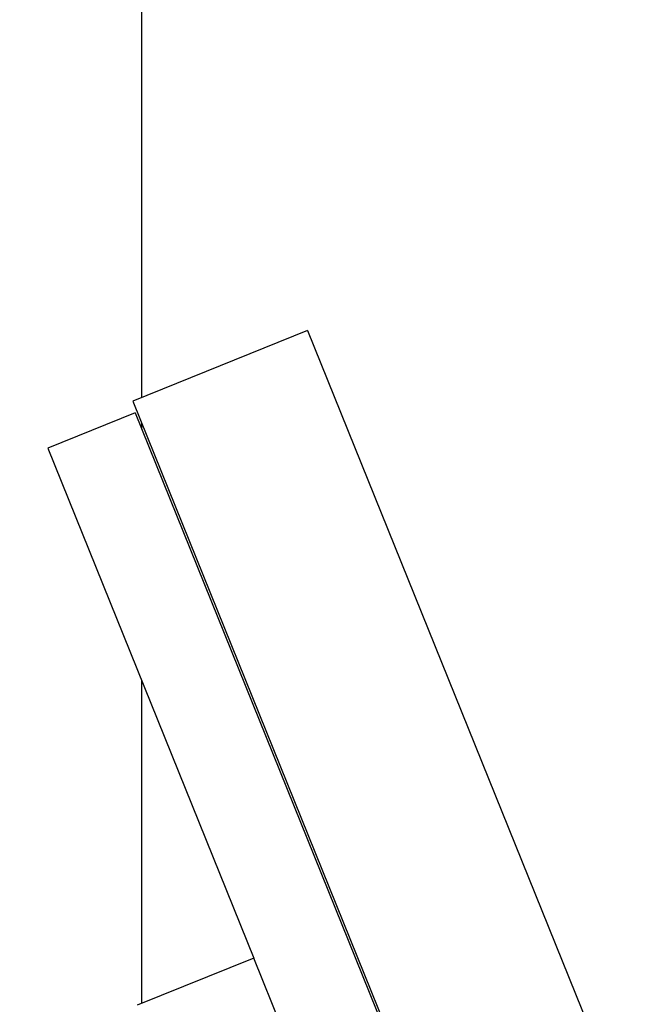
# Model space of a CAD drawing. Header units: inches. Extents: x 170 to 284, y 215 to 248.
# Tile 484 of 656: x 210.6882 to 210.7714, y 224.4275 to 224.5616. Entities that reach past the tile are written whole.
import ezdxf

# ---------------------------------------------------------------- set-up
doc = ezdxf.new("R2010")
doc.units = ezdxf.units.IN
doc.header["$LTSCALE"] = 0.25
doc.header["$MEASUREMENT"] = 0
doc.layers.add('RH FRONT OF HOOD', color=7, linetype='Continuous')

msp = doc.modelspace()

# ---------------------------------------------------------------- hatches: boundary and pattern name
at = {"layer": 'RH FRONT OF HOOD'}
h = msp.add_hatch(dxfattribs=at)
h.set_pattern_fill('ANSI31', color=256, scale=0.342412, style=0)
h.set_pattern_definition([(45, (200.789666, 218.499336), (-0.03026527, 0.03026527), [])])
edge = h.paths.add_edge_path(flags=0)
edge.add_arc((211.07631, 224.39156), 0.0214, 90, 390.5225, ccw=False)
edge.add_line((211.07631, 224.41296), (211.14907, 224.41296))
edge.add_arc((211.14907, 224.82385), 0.41089, 270, 450)
edge.add_line((211.14907, 225.23475), (210.66541, 225.23475))
edge.add_arc((210.66541, 225.23903), 0.00428, 180, 270, ccw=False)
edge.add_line((210.66113, 225.23903), (210.66113, 225.28183))
edge.add_arc((210.66541, 225.28183), 0.00428, 360, 540, ccw=False)
edge.add_line((210.66969, 225.28183), (210.66969, 225.23903))
edge.add_line((210.66969, 225.23903), (210.66646, 225.23903))
edge.add_line((210.66646, 225.23903), (210.66646, 225.28183))
edge.add_arc((210.66541, 225.28183), 0.00105, 360, 540)
edge.add_line((210.66436, 225.28183), (210.66436, 225.23903))
edge.add_arc((210.66541, 225.23903), 0.00105, 180, 270)
edge.add_line((210.66541, 225.23798), (211.14907, 225.23798))
edge.add_arc((211.14907, 224.82385), 0.41413, 270, 450, ccw=False)
edge.add_line((211.14907, 224.40973), (211.07631, 224.40973))
edge.add_arc((211.07631, 224.39156), 0.01817, 450, 750.5225)
edge.add_arc((211.09105, 224.40025), 0.00105, 390.5225, 495)
edge.add_line((211.09031, 224.40099), (211.08162, 224.3923))
edge.add_line((211.08162, 224.3923), (211.07933, 224.39458))
edge.add_line((211.07933, 224.39458), (211.08803, 224.40328))
edge.add_arc((211.09105, 224.40025), 0.00428, 390.5225, 495, ccw=False)

# ---------------------------------------------------------------- linework, layer by layer
for p, q in [((210.70482, 225.18568), (210.70482, 224.51011)), ((210.72745, 224.51925), (210.70364, 224.50963)), ((210.72745, 224.51925), (210.79159, 224.36051)), ((210.70364, 224.50963), (210.76778, 224.35089)), ((210.70395, 224.50803), (210.69205, 224.50322)), ((210.70395, 224.50803), (210.76809, 224.34929)), ((210.70482, 224.50671), (210.70482, 224.50588)), ((210.69205, 224.50322), (210.72011, 224.43377)), ((210.70482, 224.4716), (210.70482, 224.42759)), ((210.72011, 224.43377), (210.70423, 224.42735)), ((210.72652, 224.41789), (210.72011, 224.43377))]:
    msp.add_line(p, q, dxfattribs=at)

doc.saveas('drawing.dxf')
